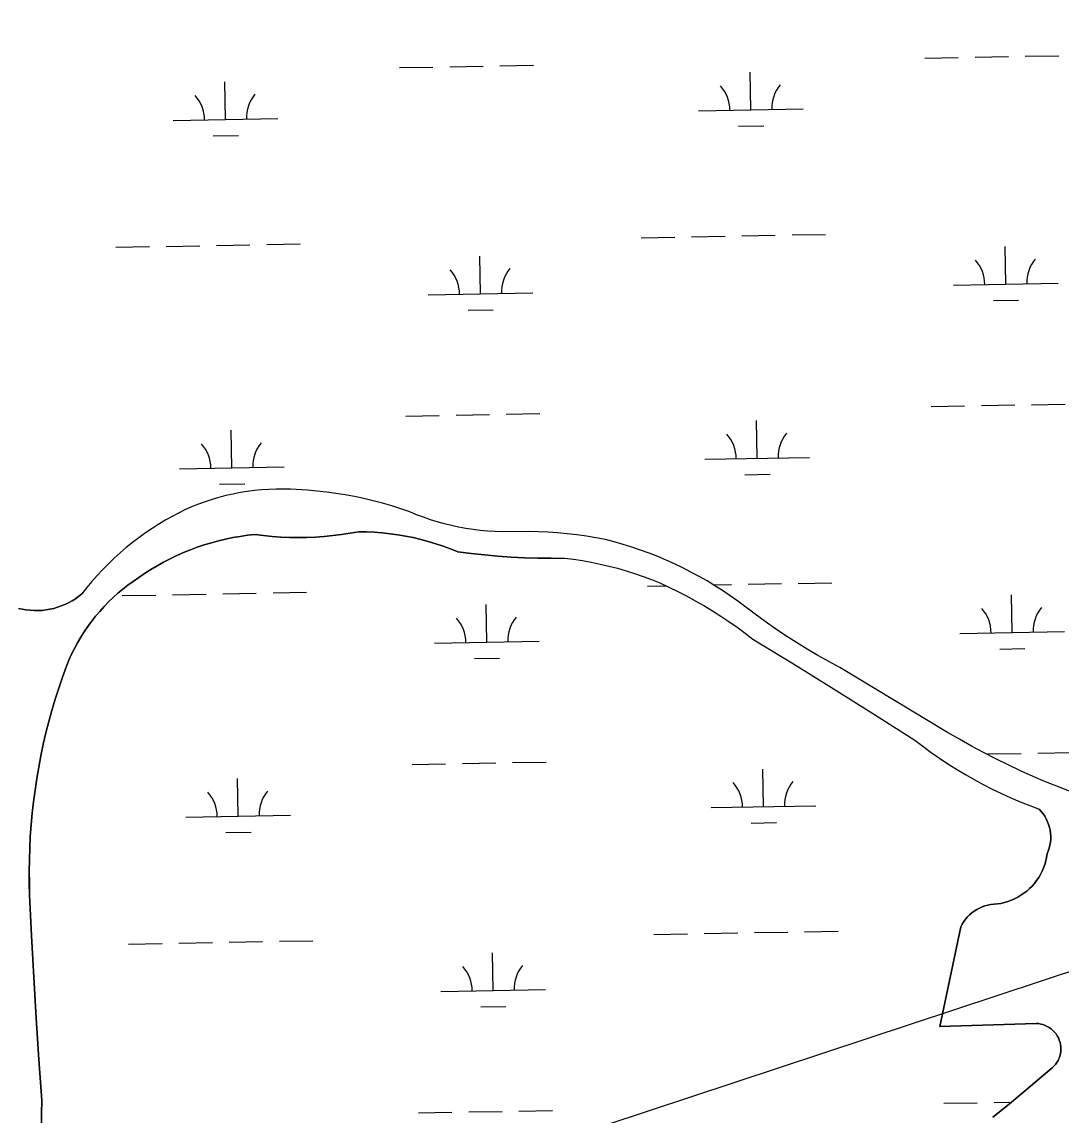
# Model space of a CAD drawing. Extents: x 3957609 to 3995875, y 234277 to 260273.
# Drawn here: x 3979005 to 3979998, y 251732 to 252776 of the extents above; entities that cross this region are included whole.
import ezdxf

# ---------------------------------------------------------------- set-up
doc = ezdxf.new("R2010")
doc.units = 0
for name, color, linetype in [('V-TOPO-SHOR', 7, 'Continuous'), ('V-UTIL-LINE', 7, 'Continuous'), ('V-WETL-SWMP', 7, 'Continuous')]:
    doc.layers.add(name, color=color, linetype=linetype)

msp = doc.modelspace()

# ---------------------------------------------------------------- linework, layer by layer
at = {"layer": 'V-TOPO-SHOR'}
for points in [[(3979900.539, 252090.649), (3979889.219, 252097.275), (3979786.34, 252159.186), (3979775.77, 252164.826), (3979765.319, 252170.681), (3979754.987, 252176.747), (3979744.782, 252183.022), (3979734.708, 252189.504), (3979724.767, 252196.189), (3979714.963, 252203.076), (3979705.303, 252210.16), (3979688.747, 252222.663), (3979681.581, 252227.718), (3979674.296, 252232.596), (3979666.899, 252237.3), (3979659.389, 252241.824), (3979651.772, 252246.166), (3979644.053, 252250.324), (3979636.238, 252254.297), (3979628.329, 252258.077), (3979620.329, 252261.67), (3979612.248, 252265.067), (3979604.086, 252268.27), (3979595.849, 252271.277), (3979587.545, 252274.083), (3979579.173, 252276.69), (3979570.743, 252279.094), (3979562.256, 252281.296), (3979553.202, 252282.985), (3979544.113, 252284.468), (3979534.991, 252285.744), (3979525.843, 252286.809), (3979516.674, 252287.665), (3979507.486, 252288.312), (3979498.287, 252288.748), (3979489.079, 252288.976), (3979463.676, 252288.81), (3979456.696, 252289.029), (3979449.725, 252289.457), (3979442.768, 252290.094), (3979435.835, 252290.94), (3979428.931, 252291.992), (3979422.06, 252293.254), (3979415.232, 252294.718), (3979408.449, 252296.389), (3979401.722, 252298.261), (3979395.051, 252300.336), (3979388.446, 252302.607), (3979381.913, 252305.077), (3979375.458, 252307.741), (3979366.832, 252310.713), (3979358.136, 252313.47), (3979349.375, 252316.009), (3979340.554, 252318.33), (3979331.676, 252320.431), (3979322.749, 252322.311), (3979313.778, 252323.968), (3979304.769, 252325.399), (3979295.727, 252326.61), (3979286.659, 252327.593), (3979277.57, 252328.35), (3979261.558, 252329.305), (3979254.644, 252329.508), (3979247.728, 252329.493), (3979240.814, 252329.258), (3979233.915, 252328.805), (3979227.029, 252328.133), (3979220.17, 252327.242), (3979213.342, 252326.137), (3979206.553, 252324.814), (3979199.809, 252323.278), (3979193.118, 252321.529), (3979186.487, 252319.569), (3979179.919, 252317.398), (3979173.423, 252315.02), (3979167.006, 252312.44), (3979160.674, 252309.656), (3979154.434, 252306.674), (3979148.29, 252303.496), (3979142.25, 252300.125)], [(3979142.25, 252300.125), (3979135.678, 252296.144), (3979129.217, 252291.984), (3979122.87, 252287.651), (3979116.644, 252283.147), (3979110.545, 252278.471), (3979104.575, 252273.634), (3979098.738, 252268.635), (3979093.043, 252263.478), (3979087.487, 252258.168), (3979082.08, 252252.708), (3979076.825, 252247.102), (3979071.721, 252241.355), (3979066.779, 252235.474), (3979061.999, 252229.457)], [(3979510.562, 252263.427), (3979497.765, 252263.578), (3979484.973, 252263.976), (3979472.189, 252264.619), (3979459.422, 252265.503), (3979446.673, 252266.636), (3979433.951, 252268.01), (3979421.253, 252269.628), (3979414.329, 252272.428), (3979407.323, 252275.014), (3979400.241, 252277.384), (3979393.087, 252279.532), (3979385.872, 252281.464), (3979378.602, 252283.172), (3979371.282, 252284.654), (3979363.92, 252285.912), (3979356.522, 252286.944), (3979349.098, 252287.747), (3979341.652, 252288.32), (3979334.191, 252288.666), (3979326.724, 252288.783), (3979318.534, 252287.321), (3979310.307, 252286.082), (3979302.052, 252285.068), (3979293.769, 252284.282), (3979285.471, 252283.718), (3979277.158, 252283.385), (3979268.841, 252283.278), (3979260.522, 252283.399), (3979252.211, 252283.745), (3979243.913, 252284.318), (3979235.633, 252285.119), (3979227.377, 252286.145), (3979220.365, 252285.385), (3979213.379, 252284.407), (3979206.426, 252283.215), (3979199.514, 252281.806), (3979192.649, 252280.186), (3979185.838, 252278.353), (3979179.085, 252276.311), (3979172.401, 252274.06), (3979165.788, 252271.602), (3979159.255, 252268.944), (3979152.808, 252266.083), (3979146.451, 252263.025), (3979140.192, 252259.771), (3979134.036, 252256.326), (3979127.992, 252252.691), (3979122.061, 252248.872), (3979111.153, 252241.442), (3979106.177, 252237.835), (3979101.327, 252234.061), (3979096.615, 252230.118), (3979092.039, 252226.018), (3979087.607, 252221.758), (3979083.329, 252217.349), (3979079.205, 252212.794), (3979075.24, 252208.098), (3979071.441, 252203.269), (3979067.812, 252198.311), (3979064.357, 252193.23), (3979061.08, 252188.032), (3979057.985, 252182.723), (3979055.075, 252177.31), (3979052.355, 252171.799), (3979049.828, 252166.198), (3979047.497, 252160.513), (3979043.702, 252150.05), (3979040.116, 252139.513), (3979036.737, 252128.908), (3979033.571, 252118.236), (3979030.616, 252107.504), (3979027.871, 252096.718), (3979025.344, 252085.877), (3979023.03, 252074.99), (3979020.933, 252064.058), (3979019.053, 252053.089), (3979017.39, 252042.083), (3979015.944, 252031.046), (3979014.717, 252019.983), (3979013.709, 252008.899), (3979012.923, 251997.795), (3979012.356, 251986.681), (3979012.008, 251975.554), (3979011.881, 251964.425), (3979011.975, 251953.294), (3979012.286, 251942.167), (3979014.125, 251902.874), (3979016.202, 251863.592), (3979018.512, 251824.323), (3979021.062, 251785.067), (3979023.847, 251745.83), (3979023.53, 251733.837), (3979023.45, 251721.841)], [(3979510.562, 252263.427), (3979523.36, 252263.519), (3979531.862, 252262.47), (3979540.332, 252261.203), (3979548.766, 252259.712), (3979557.159, 252258), (3979565.502, 252256.068), (3979573.794, 252253.92), (3979582.025, 252251.555), (3979590.193, 252248.972), (3979598.291, 252246.179), (3979606.311, 252243.174), (3979614.249, 252239.959), (3979622.854, 252236.004), (3979631.37, 252231.859), (3979639.789, 252227.523), (3979648.108, 252222.999), (3979656.327, 252218.291), (3979664.435, 252213.396), (3979672.432, 252208.323), (3979680.313, 252203.072), (3979688.075, 252197.647), (3979695.714, 252192.048), (3979703.224, 252186.279), (3979742.095, 252162.567), (3979780.806, 252138.593), (3979819.358, 252114.359), (3979857.741, 252089.865), (3979865.495, 252083.94), (3979873.38, 252078.191), (3979881.394, 252072.623), (3979889.528, 252067.235), (3979897.784, 252062.031), (3979906.152, 252057.013), (3979914.635, 252052.186), (3979923.22, 252047.551), (3979931.912, 252043.111), (3979940.698, 252038.868), (3979949.578, 252034.823), (3979958.546, 252030.979), (3979967.6, 252027.337), (3979976.732, 252023.901)], [(3979049.431, 252221.058), (3979052.744, 252222.889), (3979055.952, 252224.904), (3979059.04, 252227.095), (3979061.999, 252229.457)], [(3979001.583, 252215.688), (3979005.274, 252214.842), (3979009.007, 252214.205), (3979012.769, 252213.779), (3979016.55, 252213.564), (3979020.337, 252213.562), (3979024.117, 252213.773), (3979027.88, 252214.195), (3979031.613, 252214.828), (3979035.306, 252215.669), (3979038.945, 252216.716), (3979042.519, 252217.965), (3979046.019, 252219.415), (3979049.431, 252221.058)], [(3980007.233, 252040.426), (3979994.996, 252045.149), (3979982.846, 252050.089), (3979970.787, 252055.246), (3979958.821, 252060.619), (3979946.952, 252066.206), (3979935.187, 252072.004), (3979923.527, 252078.011), (3979911.977, 252084.227), (3979900.539, 252090.649)], [(3979932.233, 251729.892), (3979946.244, 251741.066), (3979960.117, 251752.408), (3979989.194, 251776.98), (3979990.798, 251778.532), (3979992.252, 251780.226), (3979993.544, 251782.046), (3979994.663, 251783.978), (3979995.599, 251786.003), (3979996.344, 251788.109), (3979996.891, 251790.271), (3979997.237, 251792.477), (3979997.378, 251794.705), (3979997.315, 251796.935), (3979997.044, 251799.151), (3979996.571, 251801.332), (3979995.9, 251803.462), (3979995.035, 251805.519), (3979993.985, 251807.489), (3979992.758, 251809.352), (3979991.361, 251811.095), (3979989.813, 251812.703), (3979988.123, 251814.159), (3979986.305, 251815.455), (3979984.375, 251816.578), (3979982.352, 251817.518), (3979980.249, 251818.267), (3979978.086, 251818.82), (3979975.882, 251819.173), (3979973.654, 251819.318), (3979881.896, 251816.559), (3979901.73, 251911.748), (3979903.058, 251914.278), (3979904.573, 251916.696), (3979906.267, 251918.994), (3979908.13, 251921.159), (3979910.152, 251923.174), (3979912.319, 251925.032), (3979914.623, 251926.717), (3979917.045, 251928.227), (3979919.577, 251929.547), (3979922.2, 251930.674), (3979924.902, 251931.595), (3979927.666, 251932.312), (3979930.476, 251932.816), (3979936.751, 251933.457), (3979940.159, 251934.018), (3979943.524, 251934.792), (3979946.836, 251935.775), (3979950.078, 251936.963), (3979953.24, 251938.35), (3979956.31, 251939.933), (3979959.275, 251941.702), (3979962.124, 251943.654), (3979964.846, 251945.78), (3979967.428, 251948.072), (3979969.863, 251950.519), (3979972.143, 251953.114), (3979974.254, 251955.848), (3979976.192, 251958.705), (3979977.947, 251961.679), (3979979.511, 251964.757), (3979980.884, 251967.927), (3979982.053, 251971.175), (3979983.02, 251974.491), (3979983.775, 251977.86), (3979984.32, 251981.27), (3979985.397, 251983.934), (3979986.274, 251986.672), (3979986.942, 251989.466), (3979987.4, 251992.302), (3979987.644, 251995.167), (3979987.677, 251998.041), (3979987.493, 252000.908), (3979987.093, 252003.755), (3979986.485, 252006.563), (3979985.668, 252009.317), (3979984.648, 252012.004), (3979983.429, 252014.607), (3979982.02, 252017.112), (3979980.429, 252019.504), (3979978.664, 252021.771), (3979976.732, 252023.901)]]:
    msp.add_lwpolyline(points, dxfattribs=at)
at = {"layer": 'V-UTIL-LINE'}
msp.add_lwpolyline([(3961767.682, 245361.868), (3961943.705, 245468.964), (3965208.639, 247597.169), (3966396.749, 247622.307), (3967484.854, 247669.667), (3969697.646, 247716.332), (3970569.601, 248052.102), (3971717.759, 248552.062), (3975420.027, 250066.441), (3979384.42, 251663.69), (3984441.626, 253334.756), (3993476.194, 256555.397)], dxfattribs=at)
at = {"layer": 'V-WETL-SWMP'}
for p, q in [((3979867.398, 252740.996), (3979899.393, 252741.578)), ((3979915.39, 252741.869), (3979947.385, 252742.451)), ((3979963.383, 252742.741), (3979995.377, 252743.323)), ((3979365.573, 252731.871), (3979397.568, 252732.453)), ((3979413.565, 252732.744), (3979445.56, 252733.326)), ((3979461.557, 252733.617), (3979493.552, 252734.198)), ((3979701.206, 252691.537), (3979700.552, 252727.531)), ((3979199.381, 252682.412), (3979198.727, 252718.406)), ((3979149.389, 252681.503), (3979249.373, 252683.321)), ((3979651.214, 252690.628), (3979751.198, 252692.446)), ((3979689.489, 252675.89), (3979713.485, 252676.326)), ((3979187.664, 252666.765), (3979211.66, 252667.202)), ((3979596.563, 252569.543), (3979628.557, 252570.125)), ((3979644.555, 252570.416), (3979676.549, 252570.997)), ((3979692.547, 252571.288), (3979724.542, 252571.87)), ((3979740.539, 252572.161), (3979772.534, 252572.743)), ((3979094.738, 252560.418), (3979126.732, 252561)), ((3979142.73, 252561.291), (3979174.724, 252561.873)), ((3979190.722, 252562.164), (3979222.716, 252562.745)), ((3979238.714, 252563.036), (3979270.709, 252563.618)), ((3979944.744, 252525.124), (3979944.089, 252561.118)), ((3979442.919, 252515.999), (3979442.264, 252551.993)), ((3979894.752, 252524.215), (3979994.736, 252526.033)), ((3979392.927, 252515.09), (3979492.91, 252516.908)), ((3979933.026, 252509.477), (3979957.022, 252509.913)), ((3979431.201, 252500.352), (3979455.197, 252500.789)), ((3979419.613, 252400.124), (3979451.608, 252400.706)), ((3979467.606, 252400.997), (3979499.6, 252401.578)), ((3979873.446, 252408.376), (3979905.441, 252408.958)), ((3979921.439, 252409.249), (3979953.433, 252409.831)), ((3979969.431, 252410.121), (3980001.425, 252410.703)), ((3979371.621, 252399.251), (3979403.616, 252399.833)), ((3979707.254, 252358.917), (3979706.6, 252394.911)), ((3979205.429, 252349.792), (3979204.775, 252385.786)), ((3979657.262, 252358.008), (3979757.246, 252359.826)), ((3979155.437, 252348.883), (3979255.421, 252350.701)), ((3979695.537, 252343.27), (3979719.533, 252343.706)), ((3979193.712, 252334.145), (3979217.708, 252334.582)), ((3979602.611, 252236.923), (3979620.162, 252237.242)), ((3979665.622, 252238.069), (3979682.598, 252238.377)), ((3979698.595, 252238.668), (3979730.59, 252239.25)), ((3979746.587, 252239.541), (3979778.582, 252240.123)), ((3979100.786, 252227.798), (3979132.78, 252228.38)), ((3979148.778, 252228.671), (3979180.772, 252229.253)), ((3979196.77, 252229.544), (3979228.765, 252230.125)), ((3979244.762, 252230.416), (3979276.757, 252230.998)), ((3979950.792, 252192.504), (3979950.137, 252228.498)), ((3979448.967, 252183.379), (3979448.312, 252219.373)), ((3979900.8, 252191.595), (3980000.784, 252193.413)), ((3979398.975, 252182.47), (3979498.959, 252184.288)), ((3979939.074, 252176.857), (3979963.07, 252177.293)), ((3979437.249, 252167.732), (3979461.245, 252168.169)), ((3979927.487, 252076.629), (3979959.481, 252077.211)), ((3979975.479, 252077.501), (3980007.473, 252078.083)), ((3979377.669, 252066.631), (3979409.664, 252067.213)), ((3979425.662, 252067.504), (3979457.656, 252068.086)), ((3979473.654, 252068.377), (3979505.648, 252068.958)), ((3979713.302, 252026.297), (3979712.648, 252062.291)), ((3979211.477, 252017.172), (3979210.823, 252053.166)), ((3979663.31, 252025.388), (3979763.294, 252027.206)), ((3979161.485, 252016.263), (3979261.469, 252018.081)), ((3979701.585, 252010.65), (3979725.581, 252011.086)), ((3979199.76, 252001.525), (3979223.756, 252001.962)), ((3979608.659, 251904.303), (3979640.653, 251904.885)), ((3979656.651, 251905.176), (3979688.646, 251905.757)), ((3979704.643, 251906.048), (3979736.638, 251906.63)), ((3979752.635, 251906.921), (3979784.63, 251907.503)), ((3979106.834, 251895.178), (3979138.828, 251895.76)), ((3979154.826, 251896.051), (3979186.821, 251896.633)), ((3979202.818, 251896.924), (3979234.813, 251897.505)), ((3979250.81, 251897.796), (3979282.805, 251898.378)), ((3979455.015, 251850.759), (3979454.36, 251886.753)), ((3979405.023, 251849.85), (3979505.007, 251851.668)), ((3979443.297, 251835.112), (3979467.293, 251835.549)), ((3979885.543, 251743.136), (3979917.537, 251743.718)), ((3979933.535, 251744.009), (3979950.214, 251744.312)), ((3979383.718, 251734.011), (3979415.712, 251734.593)), ((3979431.71, 251734.884), (3979463.704, 251735.466)), ((3979479.702, 251735.757), (3979511.696, 251736.338))]:
    msp.add_line(p, q, dxfattribs=at)
for points in [[(3979911.976, 252084.227), (3979900.539, 252090.649), (3979889.219, 252097.275), (3979786.34, 252159.186), (3979775.771, 252164.826), (3979765.319, 252170.681), (3979754.988, 252176.747), (3979744.782, 252183.022), (3979734.707, 252189.504), (3979724.766, 252196.189), (3979714.963, 252203.076), (3979705.302, 252210.16), (3979688.746, 252222.664), (3979681.581, 252227.717), (3979674.297, 252232.597), (3979666.898, 252237.3), (3979659.388, 252241.824), (3979651.772, 252246.166), (3979644.053, 252250.324), (3979636.237, 252254.296), (3979628.328, 252258.078), (3979620.33, 252261.669), (3979612.247, 252265.067), (3979604.086, 252268.27), (3979595.85, 252271.276), (3979587.544, 252274.083), (3979579.173, 252276.69), (3979570.742, 252279.094), (3979562.256, 252281.296), (3979553.202, 252282.986), (3979544.112, 252284.468), (3979534.991, 252285.743), (3979525.843, 252286.808), (3979516.673, 252287.665), (3979507.486, 252288.312), (3979498.286, 252288.749), (3979489.079, 252288.976), (3979463.676, 252288.809), (3979456.695, 252289.028), (3979449.724, 252289.456), (3979442.768, 252290.094), (3979435.835, 252290.94), (3979428.931, 252291.993), (3979422.061, 252293.253), (3979415.232, 252294.719), (3979408.45, 252296.389), (3979401.721, 252298.261), (3979395.051, 252300.335), (3979388.447, 252302.607), (3979381.913, 252305.077), (3979375.457, 252307.742), (3979366.832, 252310.714), (3979358.137, 252313.47), (3979349.375, 252316.01), (3979340.553, 252318.33), (3979331.676, 252320.431), (3979322.749, 252322.31), (3979313.779, 252323.967), (3979304.77, 252325.4), (3979295.728, 252326.609), (3979286.659, 252327.593), (3979277.569, 252328.35), (3979261.558, 252329.305), (3979254.645, 252329.508), (3979247.728, 252329.493), (3979240.815, 252329.258), (3979233.914, 252328.805), (3979227.03, 252328.133), (3979220.171, 252327.243), (3979213.343, 252326.137), (3979206.554, 252324.814), (3979199.81, 252323.278), (3979193.118, 252321.528), (3979186.486, 252319.568), (3979179.918, 252317.398), (3979173.423, 252315.021), (3979167.006, 252312.44), (3979160.674, 252309.657), (3979154.433, 252306.674), (3979148.29, 252303.496), (3979142.251, 252300.124)], [(3979142.251, 252300.124), (3979135.678, 252296.143), (3979129.216, 252291.984), (3979122.87, 252287.651), (3979116.645, 252283.146), (3979110.545, 252278.472), (3979104.575, 252273.634), (3979098.739, 252268.635), (3979093.042, 252263.478), (3979087.487, 252258.168), (3979082.08, 252252.708), (3979076.824, 252247.103), (3979071.722, 252241.356), (3979066.779, 252235.473), (3979061.999, 252229.456), (3979059.039, 252227.095), (3979055.951, 252224.903), (3979052.744, 252222.889), (3979049.43, 252221.057), (3979046.018, 252219.415), (3979042.519, 252217.966), (3979038.945, 252216.716), (3979035.306, 252215.669), (3979031.614, 252214.828), (3979027.88, 252214.195), (3979024.117, 252213.773), (3979020.337, 252213.562), (3979016.55, 252213.565), (3979012.769, 252213.779), (3979009.007, 252214.206), (3979005.274, 252214.843), (3979001.583, 252215.688)], [(3979023.449, 251721.841), (3979023.53, 251733.837), (3979023.847, 251745.83), (3979021.062, 251785.068), (3979018.513, 251824.323), (3979016.201, 251863.592), (3979014.125, 251902.874), (3979012.287, 251942.168), (3979011.974, 251953.294), (3979011.88, 251964.425), (3979012.008, 251975.554), (3979012.355, 251986.68), (3979012.923, 251997.796), (3979013.71, 252008.899), (3979014.717, 252019.984), (3979015.944, 252031.047), (3979017.389, 252042.083), (3979019.052, 252053.089), (3979020.933, 252064.059), (3979023.03, 252074.991), (3979025.344, 252085.878), (3979027.872, 252096.718), (3979030.615, 252107.505), (3979033.57, 252118.236), (3979036.738, 252128.907), (3979040.116, 252139.513), (3979043.703, 252150.049), (3979047.498, 252160.513), (3979049.829, 252166.198), (3979052.356, 252171.8), (3979055.076, 252177.31), (3979057.985, 252182.723), (3979061.08, 252188.031), (3979064.357, 252193.229), (3979067.812, 252198.311), (3979071.441, 252203.269), (3979075.24, 252208.099), (3979079.204, 252212.794), (3979083.329, 252217.349), (3979087.608, 252221.759), (3979092.039, 252226.017), (3979096.614, 252230.119), (3979101.328, 252234.06), (3979106.177, 252237.836), (3979111.153, 252241.441), (3979122.06, 252248.872), (3979127.991, 252252.692), (3979134.036, 252256.326), (3979140.192, 252259.772), (3979146.45, 252263.025), (3979152.807, 252266.084), (3979159.255, 252268.944), (3979165.788, 252271.603), (3979172.401, 252274.059), (3979179.086, 252276.31), (3979185.838, 252278.352), (3979192.65, 252280.185), (3979199.515, 252281.806), (3979206.427, 252283.214), (3979213.379, 252284.407), (3979220.365, 252285.385), (3979227.378, 252286.146), (3979235.633, 252285.12), (3979243.913, 252284.319), (3979252.212, 252283.745), (3979260.523, 252283.398), (3979268.841, 252283.278), (3979277.159, 252283.385), (3979285.471, 252283.719), (3979293.77, 252284.281), (3979302.052, 252285.068), (3979310.308, 252286.082), (3979318.534, 252287.32), (3979326.723, 252288.783), (3979334.191, 252288.667), (3979341.651, 252288.321), (3979349.098, 252287.746), (3979356.523, 252286.943), (3979363.92, 252285.912), (3979371.282, 252284.654), (3979378.602, 252283.171), (3979385.873, 252281.463), (3979393.088, 252279.533), (3979400.24, 252277.383), (3979407.323, 252275.014), (3979414.33, 252272.428), (3979421.254, 252269.628), (3979433.95, 252268.01), (3979446.674, 252266.635), (3979459.422, 252265.504), (3979472.19, 252264.618), (3979484.972, 252263.976), (3979497.764, 252263.578), (3979510.562, 252263.426)], [(3979510.562, 252263.426), (3979523.36, 252263.518), (3979531.861, 252262.471), (3979540.332, 252261.202), (3979548.766, 252259.712), (3979557.158, 252258), (3979565.503, 252256.069), (3979573.794, 252253.92), (3979582.026, 252251.554), (3979590.193, 252248.973), (3979598.29, 252246.179), (3979606.31, 252243.174), (3979614.249, 252239.959), (3979622.855, 252236.005), (3979631.369, 252231.859), (3979639.789, 252227.523), (3979648.109, 252222.999), (3979656.326, 252218.29), (3979664.435, 252213.397), (3979672.432, 252208.324), (3979680.313, 252203.073), (3979688.075, 252197.647), (3979695.713, 252192.047), (3979703.224, 252186.278), (3979742.096, 252162.566), (3979780.807, 252138.592), (3979819.357, 252114.358), (3979857.742, 252089.865), (3979865.496, 252083.94), (3979873.381, 252078.192), (3979881.393, 252072.622), (3979889.529, 252067.234), (3979897.784, 252062.03), (3979906.153, 252057.013), (3979914.634, 252052.186), (3979923.221, 252047.551), (3979931.911, 252043.111), (3979940.697, 252038.867), (3979949.578, 252034.822), (3979958.547, 252030.978), (3979967.6, 252027.337), (3979976.733, 252023.9), (3979978.663, 252021.771), (3979980.429, 252019.504), (3979982.021, 252017.112), (3979983.43, 252014.607), (3979984.648, 252012.004), (3979985.668, 252009.318), (3979986.485, 252006.563), (3979987.094, 252003.754), (3979987.492, 252000.908), (3979987.676, 251998.04), (3979987.645, 251995.167), (3979987.4, 251992.303), (3979986.942, 251989.466), (3979986.273, 251986.672), (3979985.398, 251983.935), (3979984.321, 251981.27), (3979983.776, 251977.86), (3979983.019, 251974.491), (3979982.053, 251971.176), (3979980.883, 251967.927), (3979979.512, 251964.757), (3979977.946, 251961.679), (3979976.191, 251958.705), (3979974.254, 251955.847), (3979972.142, 251953.114), (3979969.864, 251950.519), (3979967.428, 251948.071), (3979964.845, 251945.78), (3979962.123, 251943.654), (3979959.275, 251941.702), (3979956.31, 251939.932), (3979953.24, 251938.35), (3979950.077, 251936.963), (3979946.835, 251935.776), (3979943.524, 251934.793), (3979940.159, 251934.019), (3979936.752, 251933.457), (3979930.476, 251932.817), (3979927.666, 251932.312), (3979924.902, 251931.596), (3979922.201, 251930.673), (3979919.577, 251929.548), (3979917.046, 251928.227), (3979914.622, 251926.718), (3979912.319, 251925.031), (3979910.151, 251923.174), (3979908.13, 251921.158), (3979906.267, 251918.994), (3979904.573, 251916.696), (3979903.058, 251914.277), (3979901.73, 251911.749), (3979881.895, 251816.559), (3979973.655, 251819.318), (3979975.882, 251819.172), (3979978.087, 251818.821), (3979980.249, 251818.268), (3979982.352, 251817.518), (3979984.376, 251816.578), (3979986.305, 251815.456)], [(3980007.234, 252040.426), (3979994.997, 252045.148), (3979982.846, 252050.089), (3979970.786, 252055.246), (3979958.82, 252060.619), (3979946.952, 252066.206), (3979935.187, 252072.004), (3979923.527, 252078.012), (3979911.976, 252084.227)], [(3979986.305, 251815.456), (3979988.123, 251814.16), (3979989.813, 251812.703), (3979991.362, 251811.096), (3979992.757, 251809.353), (3979993.984, 251807.488), (3979995.035, 251805.519), (3979995.9, 251803.462), (3979996.572, 251801.333), (3979997.044, 251799.151), (3979997.314, 251796.936), (3979997.378, 251794.705), (3979997.237, 251792.477), (3979996.891, 251790.272), (3979996.343, 251788.108), (3979995.598, 251786.004), (3979994.662, 251783.977), (3979993.544, 251782.046), (3979992.252, 251780.225), (3979990.799, 251778.532), (3979989.195, 251776.979), (3979960.117, 251752.407), (3979946.243, 251741.066), (3979932.233, 251729.893)]]:
    msp.add_lwpolyline(points, dxfattribs=at)
for centre, start, end in [((3979645.964, 252691.007), 0.269879, 41.813537), ((3979756.431, 252693.016), 140.269876, 181.813534), ((3979144.139, 252681.882), 0.269879, 41.813537), ((3979254.606, 252683.891), 140.269876, 181.813534), ((3979889.501, 252524.594), 0.269879, 41.813537), ((3979999.969, 252526.603), 140.269876, 181.813534), ((3979387.676, 252515.469), 0.269879, 41.813537), ((3979498.144, 252517.478), 140.269876, 181.813534), ((3979652.012, 252358.387), 0.269879, 41.813537), ((3979762.479, 252360.396), 140.269876, 181.813534), ((3979150.187, 252349.262), 0.269879, 41.813537), ((3979260.654, 252351.271), 140.269876, 181.813534), ((3979895.549, 252191.974), 0.269879, 41.813537), ((3980006.017, 252193.983), 140.269876, 181.813534), ((3979393.724, 252182.849), 0.269879, 41.813537), ((3979504.192, 252184.858), 140.269876, 181.813534), ((3979658.06, 252025.767), 0.269879, 41.813537), ((3979768.527, 252027.776), 140.269876, 181.813534), ((3979156.235, 252016.642), 0.269879, 41.813537), ((3979266.702, 252018.651), 140.269876, 181.813534), ((3979399.772, 251850.229), 0.269879, 41.813537), ((3979510.24, 251852.238), 140.269876, 181.813534)]:
    msp.add_arc(centre, 35.246, start, end, dxfattribs=at)

doc.saveas('drawing.dxf')
